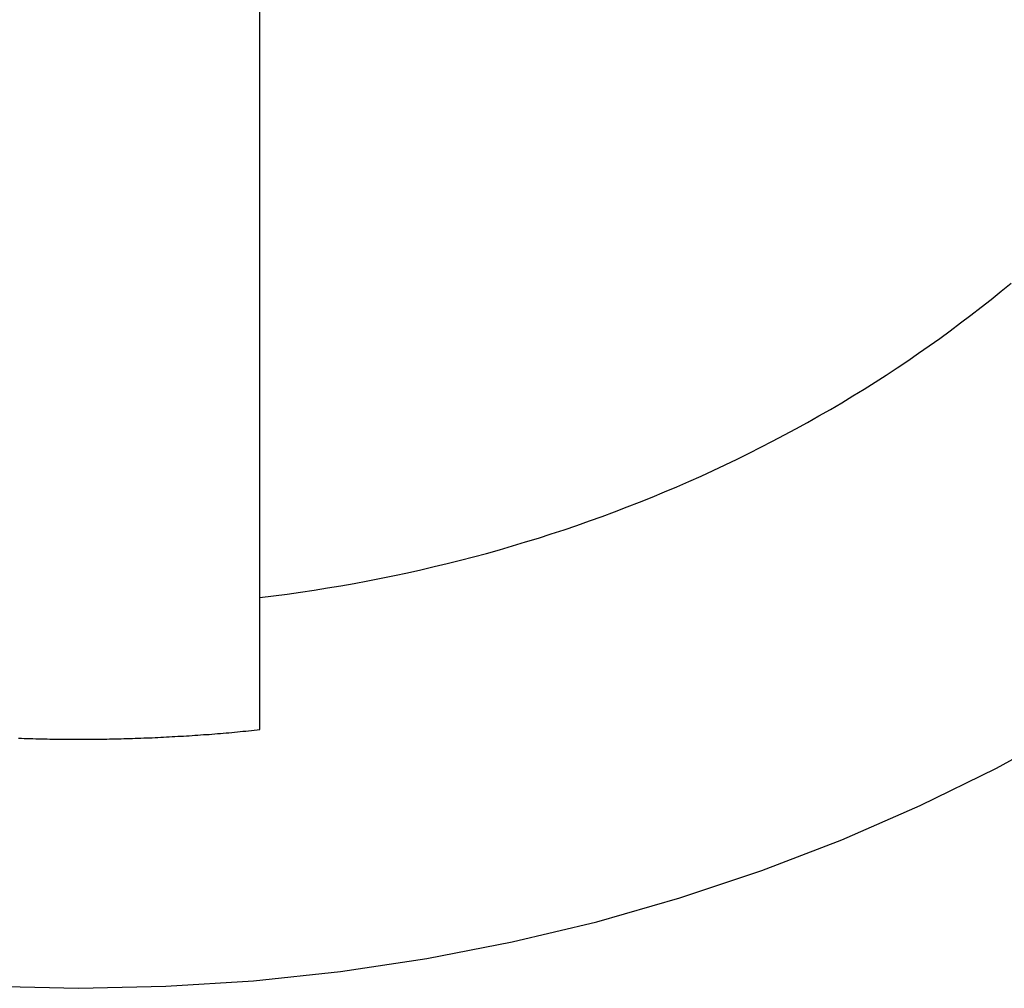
# Model space of a CAD drawing. Extents: x 1107 to 4046, y 937 to 3355.
# Tile 621 of 656: x 2227.09 to 2233.6, y 2684.22 to 2690.62. Entities that reach past the tile are written whole.
import ezdxf

# ---------------------------------------------------------------- set-up
doc = ezdxf.new("R2010")
doc.units = 0
doc.layers.add('KF_VIDA_L___C_REAR', color=7, linetype='CONTINUOUS')

# ---------------------------------------------------------------- blocks, each defined once
blk = doc.blocks.new('KF_VIDA_L___C_REAR')
at = {"layer": 'KF_VIDA_L___C_REAR'}
for p, q in [((41.7, 997.587186), (41.7, 1004.392026)), ((41.7, 996.713996), (41.7, 997.587186))]:
    blk.add_line(p, q, dxfattribs=at)
for points in [[(39.921, 995.018, 0), (40.5, 995.005, 0), (41.079, 995.018, 0), (41.6566, 995.055, 0), (42.2314, 995.116, 0), (42.8021, 995.202, 0), (43.3672, 995.312, 0), (43.9254, 995.445, 0), (44.4753, 995.603, 0), (45.0157, 995.783, 0), (45.5452, 995.986, 0), (46.0625, 996.212, 0), (46.5664, 996.459, 0), (47.0557, 996.728, 0)], [(41.7, 997.587, 0), (41.7895, 997.598, 0), (41.8789, 997.61, 0), (41.9682, 997.622, 0), (42.0573, 997.636, 0), (42.1462, 997.65, 0), (42.235, 997.665, 0), (42.3235, 997.68, 0), (42.4119, 997.697, 0), (42.5001, 997.714, 0), (42.5881, 997.732, 0), (42.6759, 997.751, 0), (42.7635, 997.77, 0), (42.8508, 997.791, 0), (42.9379, 997.812, 0), (43.0247, 997.833, 0), (43.1113, 997.856, 0), (43.1976, 997.879, 0), (43.2836, 997.903, 0), (43.3693, 997.928, 0), (43.4547, 997.954, 0), (43.5399, 997.98, 0), (43.6247, 998.007, 0), (43.7092, 998.035, 0), (43.7934, 998.064, 0), (43.8772, 998.093, 0), (43.9606, 998.123, 0), (44.0438, 998.154, 0), (44.1265, 998.186, 0), (44.2089, 998.218, 0), (44.2909, 998.251, 0), (44.3725, 998.285, 0), (44.4537, 998.319, 0), (44.5345, 998.354, 0), (44.6149, 998.39, 0), (44.6948, 998.427, 0), (44.7743, 998.464, 0), (44.8534, 998.502, 0), (44.9321, 998.54, 0), (45.0102, 998.58, 0), (45.0879, 998.62, 0), (45.1652, 998.661, 0), (45.2419, 998.702, 0), (45.3182, 998.744, 0), (45.394, 998.787, 0), (45.4692, 998.83, 0), (45.544, 998.874, 0), (45.6182, 998.919, 0), (45.6919, 998.964, 0), (45.7651, 999.01, 0), (45.8377, 999.057, 0), (45.9098, 999.104, 0), (45.9813, 999.152, 0), (46.0522, 999.201, 0), (46.1226, 999.25, 0), (46.1924, 999.299, 0), (46.2616, 999.35, 0), (46.3302, 999.401, 0), (46.3982, 999.452, 0), (46.4656, 999.505, 0), (46.5324, 999.557, 0), (46.5986, 999.611, 0), (46.6641, 999.665, 0)], [(40.1054, 996.658, 0), (40.1242, 996.657, 0), (40.1429, 996.656, 0), (40.1617, 996.656, 0), (40.1805, 996.655, 0), (40.1993, 996.655, 0), (40.2181, 996.654, 0), (40.2369, 996.654, 0), (40.2557, 996.653, 0), (40.2745, 996.653, 0), (40.2933, 996.653, 0), (40.312, 996.652, 0), (40.3308, 996.652, 0), (40.3496, 996.652, 0), (40.3684, 996.652, 0), (40.3872, 996.651, 0), (40.406, 996.651, 0), (40.4248, 996.651, 0), (40.4436, 996.651, 0), (40.4624, 996.651, 0), (40.4812, 996.651, 0), (40.5, 996.651, 0), (40.5188, 996.651, 0), (40.5376, 996.651, 0), (40.5564, 996.651, 0), (40.5752, 996.651, 0), (40.594, 996.651, 0), (40.6128, 996.651, 0), (40.6316, 996.652, 0), (40.6504, 996.652, 0), (40.6692, 996.652, 0), (40.688, 996.652, 0), (40.7067, 996.653, 0), (40.7255, 996.653, 0), (40.7443, 996.653, 0), (40.7631, 996.654, 0), (40.7819, 996.654, 0), (40.8007, 996.655, 0), (40.8195, 996.655, 0), (40.8383, 996.656, 0), (40.8571, 996.656, 0), (40.8758, 996.657, 0), (40.8946, 996.658, 0), (40.9134, 996.658, 0), (40.9322, 996.659, 0), (40.951, 996.66, 0), (40.9697, 996.66, 0), (40.9885, 996.661, 0), (41.0073, 996.662, 0), (41.026, 996.663, 0), (41.0448, 996.664, 0), (41.0636, 996.665, 0), (41.0823, 996.666, 0), (41.1011, 996.667, 0), (41.1199, 996.668, 0), (41.1386, 996.669, 0), (41.1574, 996.67, 0), (41.1761, 996.671, 0), (41.1949, 996.672, 0), (41.2136, 996.673, 0), (41.2324, 996.674, 0), (41.2511, 996.675, 0), (41.2699, 996.677, 0), (41.2886, 996.678, 0), (41.3073, 996.679, 0), (41.3261, 996.681, 0), (41.3448, 996.682, 0), (41.3635, 996.683, 0), (41.3823, 996.685, 0), (41.401, 996.686, 0), (41.4197, 996.688, 0), (41.4384, 996.689, 0), (41.4571, 996.691, 0), (41.4758, 996.693, 0), (41.4945, 996.694, 0), (41.5132, 996.696, 0), (41.5319, 996.697, 0), (41.5506, 996.699, 0), (41.5693, 996.701, 0), (41.588, 996.703, 0), (41.6067, 996.705, 0), (41.6253, 996.706, 0), (41.644, 996.708, 0), (41.6627, 996.71, 0), (41.6813, 996.712, 0), (41.7, 996.714, 0)]]:
    blk.add_polyline3d(points, dxfattribs=at)

msp = doc.modelspace()

# ---------------------------------------------------------------- block references
at = {"layer": 'KF_VIDA_L___C_REAR'}
msp.add_blockref('KF_VIDA_L___C_REAR', (2186.9791, 1689.2132), dxfattribs=at)

doc.saveas('drawing.dxf')
